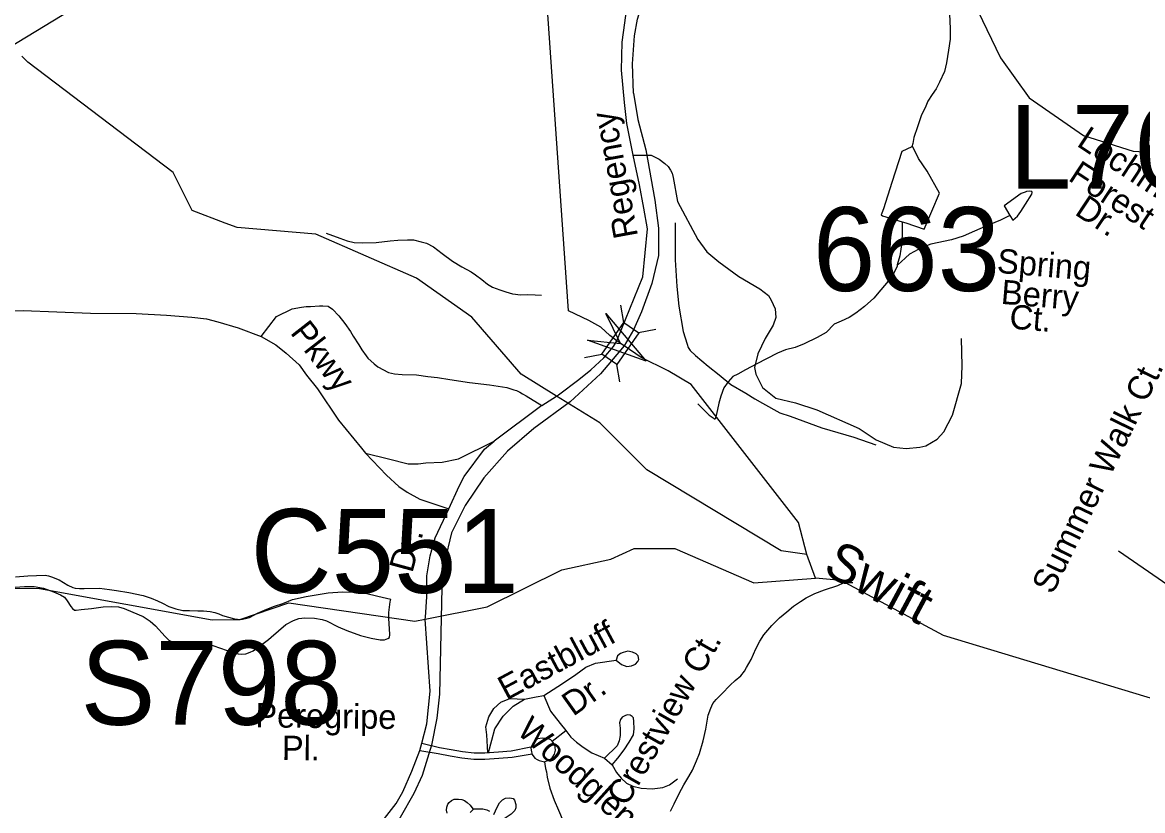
# Model space of a CAD drawing. Extents: x 2001466 to 2224147, y 644118 to 847247.
# Drawn here: x 2059988 to 2064366, y 718848 to 721930 of the extents above; entities that cross this region are included whole.
import ezdxf

# ---------------------------------------------------------------- set-up
doc = ezdxf.new("R2010")
doc.units = 0
for name, color, linetype in [('Exist Hydrographic Creek Single Shore', 7, 'Continuous'), ('Exist Hydrographic Creek Single Shore Label', 7, 'Continuous'), ('Exist Hydrographic Misc Water Feature', 7, 'Continuous'), ('Exist Road Non-System Type 51', 7, 'Continuous'), ('Exist Road Non-System Type 51 Label', 7, 'Continuous'), ('Exist Road Primary Interstate Structure Cantilever Sign Number Label', 7, 'Continuous'), ('Exist Road Primary Interstate Structure Ovrhead Sign Number Label', 7, 'Continuous'), ('Exist Road Secondary Structure Culvert Number Label', 7, 'Continuous'), ('Exist Road Secondary Structure Standard Bridge Attributed CELL', 7, 'Continuous'), ('Exist Road Secondary Structure Standard Bridge CELL', 7, 'Continuous'), ('Exist Road Secondary Structure Standard Bridge Number Label', 7, 'Continuous'), ('Exist Utilities Electrical Transmission Line', 7, 'Continuous')]:
    doc.layers.add(name, color=color, linetype=linetype)

msp = doc.modelspace()

# ---------------------------------------------------------------- linework, layer by layer
at = {"layer": 'Exist Hydrographic Creek Single Shore'}
for points in [[(2062311.5, 720684.9), (2062284.1, 720706.2), (2062248.7, 720738.7), (2062202, 720764.1), (2062122.9, 720801.6), (2062041.9, 721962.7), (2061891.8, 722146.2), (2061533.7, 722741.2)], [(2060780.7, 721145.3), (2060651.8, 721193.8), (2060576.8, 721342.9), (2060009.8, 721774.5), (2059986.1, 721798.2)], [(2062076, 720468.3), (2061936.9, 720554), (2061743.9, 720777.8), (2061527.8, 720929.9), (2061134.9, 721101.9), (2060827, 721127.9), (2060780.7, 721145.3)], [(2063053.8, 719848.8), (2063020.8, 719974.2), (2062601.5, 720513.4), (2062512.3, 720567.2), (2062405.8, 720619), (2062339.9, 720665.6), (2062325.7, 720674.8), (2062311.5, 720684.9)], [(2063053.8, 719848.8), (2062953.8, 719864), (2062428.8, 720179.8), (2062244.9, 720364), (2062076, 720468.3)], [(2065048.6, 719127), (2065012.7, 719142.8), (2064654.9, 719209.2), (2063587.8, 719532.8), (2063187.7, 719747.7), (2063087.9, 719756.3)]]:
    msp.add_lwpolyline(points, dxfattribs=at)
at = {"layer": 'Exist Hydrographic Misc Water Feature'}
msp.add_line((2063087.9, 719756.3), (2063053.8, 719848.8), dxfattribs=at)
for points in [[(2063610.9, 721961.8), (2063613.2, 721905.9), (2063613.4, 721864.1), (2063607.7, 721821.9), (2063599.3, 721772.1), (2063591.5, 721738), (2063571.8, 721696), (2063559.7, 721669.8), (2063543.7, 721647.9), (2063525.9, 721621.8), (2063516, 721595.7), (2063501.9, 721567.8), (2063485.7, 721521.6), (2063471.9, 721479.9), (2063468, 721455.8), (2063464.3, 721443.7)], [(2063464.3, 721443.7), (2063424.4, 721425.5), (2063386.4, 721303.4), (2063352.6, 721201.5), (2063346.6, 721183.7), (2063344.6, 721177.5), (2063348.7, 721173.7), (2063426.8, 721149.7)], [(2063426.8, 721149.7), (2063440.5, 721145.6), (2063512.7, 721122), (2063572.6, 721261.8), (2063524.4, 721347.8), (2063490.2, 721397.6), (2063468, 721443.6), (2063464.3, 721443.7)], [(2063846.6, 721174.4), (2063858.4, 721156.4), (2063876.3, 721172.4), (2063890.4, 721190.5), (2063908.3, 721218.6), (2063932.5, 721258.8), (2063934.3, 721264.6), (2063932.3, 721268.5), (2063922, 721270.5), (2063912, 721268.8), (2063906.4, 721266.3), (2063890.6, 721260.7), (2063824.4, 721212.3), (2063846.6, 721174.4)], [(2063846.6, 721174.4), (2063810.5, 721156.4), (2063750.6, 721132.2), (2063708.6, 721114.2), (2063664.9, 721094.1), (2063618.7, 721080), (2063538.8, 721062.1), (2063510.7, 721051.8), (2063488.7, 721041.7), (2063474.6, 721033.7), (2063455.1, 721023.7), (2063438.7, 721009.9), (2063422.9, 720993.7), (2063411, 720983.7), (2063406.9, 720981.9)], [(2063426.8, 721149.7), (2063426.8, 721109.9), (2063425, 721069.6), (2063416.6, 721017.7), (2063406.9, 720981.9)], [(2061175.3, 721105.7), (2061228.9, 721085.8), (2061257, 721075.9), (2061284.8, 721069.6), (2061316.8, 721068), (2061371.2, 721069.9), (2061424.9, 721076), (2061455, 721077.9), (2061493.2, 721080.2), (2061517, 721080.2), (2061547.1, 721072.4), (2061567.4, 721066.1), (2061595.3, 721052.1), (2061629.1, 721026.3), (2061669.3, 720996.7), (2061705.2, 720974.6), (2061741.3, 720954.6), (2061759.3, 720942.9), (2061783.5, 720924.6), (2061805.3, 720906.7), (2061825.4, 720894.7), (2061853.4, 720884.8), (2061877.4, 720876.7), (2061903.5, 720869.1), (2061915.4, 720866.9), (2061933.4, 720865), (2061963.6, 720865.3), (2061991.7, 720865.1), (2062017.3, 720863.2)], [(2063406.9, 720981.9), (2063407.1, 720975.8), (2063391.1, 720945.7), (2063371, 720917.6), (2063343.4, 720883.7), (2063315.1, 720851.4), (2063279, 720819.5), (2063244.9, 720793.5), (2063219.5, 720775.5), (2063187.3, 720761.3), (2063161.1, 720749.4), (2063129.5, 720717.3), (2063093.4, 720697.2), (2063043.4, 720673.1), (2063007.5, 720659.1), (2062969.8, 720649), (2062939.6, 720637), (2062895.5, 720614.8), (2062857.8, 720594.6), (2062813.9, 720570.9), (2062784, 720554.7), (2062764.1, 720544.8), (2062745.8, 720524.8), (2062729.8, 720500.4), (2062717.7, 720468.6), (2062710.2, 720440.5), (2062704, 720416.8), (2062699.9, 720392.6), (2062696, 720378.6)], [(2062628.1, 720438.4), (2062671.8, 720394.5), (2062696, 720378.6)], [(2058198.6, 719805.3), (2058437.9, 720005.3), (2058637.8, 720057.1), (2058745.9, 720005.6), (2058929.8, 720015), (2059037.9, 719891.4), (2059054.9, 719782.8), (2059121.7, 719666.5), (2059196.8, 719599.4), (2059288.9, 719584.4), (2059546.8, 719608.7), (2059846.8, 719717.4), (2060054.7, 719716.5), (2060729.8, 719594.4), (2060837.8, 719595.4), (2061029.8, 719660.4), (2061521.9, 719588.1), (2061562.8, 719596.3)], [(2061562.8, 719596.3), (2061804.8, 719644.6), (2062095.8, 719789.6), (2062287.7, 719831.6), (2062378.8, 719872.4), (2062537.9, 719872.5), (2062845.9, 719738.2), (2063087.9, 719756.3)], [(2059961.8, 719761.6), (2060009.6, 719765.7), (2060077.7, 719768), (2060089.6, 719765.8), (2060101.7, 719761.9), (2060131.6, 719749.7), (2060165.7, 719729.9), (2060185.6, 719720), (2060193.8, 719717.9), (2060211.8, 719716), (2060230, 719716.1), (2060289.9, 719718), (2060328.1, 719712.2), (2060356, 719708.4), (2060403.7, 719700.3), (2060460.1, 719688.5), (2060491.9, 719678.4), (2060515.9, 719668.7), (2060535.8, 719658.8), (2060559.8, 719646.6), (2060587.9, 719636.7), (2060615.8, 719630.9), (2060641.8, 719631), (2060673.8, 719629), (2060695.7, 719628.9), (2060721.8, 719627), (2060739.8, 719623), (2060755.8, 719616.9), (2060769.7, 719611.2), (2060817.7, 719597.4), (2060841.9, 719595.3), (2060859.6, 719599.2), (2060875.6, 719603.2), (2060907.5, 719619.5), (2060943.8, 719635.5), (2060974, 719647.5), (2061005.8, 719657.7), (2061043.7, 719673.4), (2061097.6, 719685.5), (2061183.5, 719699.7), (2061239.5, 719703.8), (2061289.3, 719701.9), (2061329.5, 719698.3), (2061377.3, 719686.2), (2061427.6, 719674.5)], [(2059941.5, 719719.7), (2059995.9, 719723.6), (2060033.6, 719723.6), (2060070.1, 719717.6), (2060109.9, 719703.9), (2060137.6, 719692), (2060152.1, 719682.1), (2060163.8, 719668.1), (2060178, 719646.1), (2060183.9, 719637.9), (2060191.9, 719632.2), (2060197.9, 719632.2), (2060218.2, 719634), (2060257.9, 719638.1), (2060303.9, 719644.1), (2060337.9, 719646.2), (2060363.9, 719644.3), (2060385.9, 719638.5), (2060420.1, 719624.4), (2060460.1, 719606.6), (2060488, 719588.6), (2060507.9, 719570.5), (2060546, 719528.6), (2060560, 719514.8), (2060568.2, 719510.7), (2060586.2, 719506.7), (2060612.1, 719506.8), (2060635.8, 719508.9), (2060676, 719504.9), (2060731.8, 719493.2), (2060762.2, 719483.3), (2060806.2, 719467.3), (2060831.9, 719461.4), (2060846, 719459.2), (2060862, 719461.3), (2060878, 719467.4), (2060890.1, 719473.3), (2060909.8, 719487.3), (2060950, 719517.3), (2060960, 719525.5), (2061018.1, 719575.5), (2061047.8, 719591.7), (2061067.9, 719599.6), (2061092.1, 719601.6), (2061130, 719599.9), (2061160, 719595.8), (2061176, 719589.7), (2061221.7, 719566.2), (2061255.9, 719552.1), (2061310.1, 719532.1), (2061351.7, 719522.1), (2061385.9, 719516.1), (2061403.8, 719516.2), (2061416.1, 719520.5), (2061422.2, 719524.4), (2061423.7, 719536.3), (2061420, 719600.2), (2061419.8, 719622.5), (2061425.5, 719664.2), (2061427.6, 719674.5)], [(2062520.9, 718846.3), (2062535, 718874.6), (2062554.7, 718914.6), (2062572.4, 718948.4), (2062592.7, 718980.7), (2062606.6, 719006.5), (2062622.4, 719042.7), (2062634.5, 719070.9), (2062648.2, 719120.7), (2062658.5, 719166.6), (2062668.3, 719220.7), (2062678.2, 719248.8), (2062686.2, 719266.6), (2062699.9, 719282.8), (2062721.8, 719305), (2062753.8, 719338.7), (2062773.9, 719356.8), (2062796.1, 719374.9), (2062810, 719393.1), (2062818, 719406.9), (2062836.1, 719439), (2062853.7, 719481), (2062869.7, 719511), (2062885.7, 719534.9), (2062917.5, 719571.1), (2062947.2, 719601.1), (2062975.5, 719625.2), (2063001.1, 719647.2), (2063029.2, 719665.3), (2063051.2, 719679.4), (2063085.2, 719697.3), (2063123.3, 719711.5), (2063175.2, 719727.5), (2063199.4, 719739.7)], [(2063199.4, 719739.7), (2063203.1, 719739.5), (2063233.4, 719739.8)]]:
    msp.add_lwpolyline(points, dxfattribs=at)
at = {"layer": 'Exist Road Non-System Type 51'}
for p, q in [((2062017.5, 720432), (2062076, 720468.3)), ((2062017.5, 720432), (2061831.3, 720293.1)), ((2064271.3, 719864), (2064819.8, 719485.1)), ((2061549.5, 719111.2), (2061569, 719186.7)), ((2062058.8, 719119.9), (2062112.4, 719161.2)), ((2061540.9, 719083.5), (2061549.5, 719111.2)), ((2062262.4, 719052.5), (2062293.1, 719026.9))]:
    msp.add_line(p, q, dxfattribs=at)
for points in [[(2062376.9, 721653.1), (2062371.9, 721767.3), (2062380.1, 721877.2), (2062391.7, 721942.4), (2062409.7, 722001.6), (2062442.6, 722059.2), (2062464, 722103.7), (2062483.8, 722136.6), (2062506.8, 722171.2), (2062549.5, 722228.7), (2062579.3, 722271.6), (2062615.6, 722311.1), (2062653.5, 722350.6), (2062700.9, 722398), (2062757.7, 722462.7), (2062790.8, 722500.6), (2062827.1, 722541.7), (2062860.3, 722581.1), (2062885.5, 722622.2), (2062920.2, 722679), (2062955.4, 722729.4), (2062984.2, 722790.6), (2062998.5, 722828.3), (2063007.5, 722858.9)], [(2063760.5, 722414.4), (2063721.4, 722284.6), (2063701.5, 722129.9), (2063721.4, 721975.2), (2063811.1, 721791.5), (2063922.5, 721634.5), (2064135.2, 721487.7), (2064328.3, 721426.6), (2064418.8, 721421.7)], [(2062340.7, 721617.2), (2062329.2, 721742.6), (2062332.5, 721852.6), (2062351.4, 721994.6), (2062353.8, 722009.5)], [(2062376.9, 721653.1), (2062393.3, 721550.1), (2062424.5, 721431.6)], [(2062374.6, 721411.3), (2062350, 721534.7), (2062340.7, 721617.2)], [(2062424.5, 721431.6), (2062459.1, 721235.1), (2062473.9, 721124.8), (2062473.9, 721017.9), (2062447.4, 720909.2), (2062407.9, 720798.6), (2062376.9, 720727.6), (2062339.9, 720665.6), (2062246.9, 720556.1), (2062128.5, 720445.8), (2061987.1, 720342.2), (2061883.5, 720253.3), (2061791.4, 720149.6), (2061719, 720041), (2061665.7, 719934.4), (2061637.8, 719819.2), (2061627.9, 719718.8), (2061618.1, 719303.1), (2061608.2, 719209.3), (2061586.8, 719104)], [(2062311.5, 720684.9), (2062413.4, 720935.5), (2062431, 721122.3), (2062416.9, 721203.4), (2062399.3, 721295), (2062374.6, 721411.3)], [(2062374.6, 721411.3), (2062412.1, 721411.1), (2062445.1, 721410.7), (2062477.2, 721394.8), (2062499.2, 721378.8), (2062511.2, 721366.9), (2062521.1, 721352.7), (2062527.3, 721341), (2062531.3, 721322.9), (2062548.6, 721229.2), (2062627.1, 721081.6), (2062663.3, 721032.4), (2062709.8, 720993.6), (2062787.4, 720936.8), (2062870.1, 720887.6), (2062903.7, 720861.8), (2062914, 720843.7), (2062929.6, 720810), (2062932.1, 720776.4), (2062921.8, 720745.4), (2062890.8, 720693.7), (2062862.3, 720634.2), (2062849.4, 720579.9), (2062854.6, 720554), (2062880.4, 720502.3), (2062932.1, 720460.9), (2063009.7, 720442.8), (2063092.4, 720414.4), (2063257.9, 720342), (2063325.1, 720298), (2063392.4, 720269.6), (2063441.5, 720264.4), (2063495.8, 720269.6), (2063519, 720274.7), (2063563, 720300.6), (2063588.8, 720329), (2063622.5, 720393.7), (2063658.7, 720517.8), (2063661.2, 720587.6), (2063658.7, 720693.7)], [(2062539.6, 721146.2), (2062539.7, 721001), (2062546, 720897), (2062553.4, 720820.1), (2062570.2, 720721.1), (2062586.4, 720671.2), (2062590.3, 720659.1), (2062598.3, 720647.2), (2062618.5, 720627.1), (2062668.4, 720585.3), (2062710.5, 720551.3), (2062756.6, 720513.5), (2062814.7, 720479.5), (2062850.6, 720457.6), (2062880.7, 720441.6), (2062948.7, 720403.8), (2062988.6, 720389.8), (2063112.7, 720344.1), (2063236.8, 720308.3), (2063322.8, 720278.4)], [(2058281.8, 719881.4), (2058317.6, 720070.6), (2058392.3, 720215.3), (2058481.7, 720348.6), (2058590.5, 720457.5), (2058714.9, 720570.3), (2058947.4, 720740.9), (2059142.2, 720797.9), (2059434.9, 720808.6), (2059823.4, 720798.1), (2059991.4, 720803.3), (2060253.9, 720792.8), (2060432.6, 720791.5), (2060551.6, 720784.9), (2060650.7, 720776.8), (2060707.6, 720770.3), (2060751.5, 720758.9), (2060831.1, 720736.1), (2060921.7, 720701.8)], [(2060921.7, 720701.8), (2060981.8, 720779.4), (2061041.9, 720809.5), (2061079.4, 720817), (2061096.9, 720819.5), (2061114.4, 720819.5), (2061149.4, 720822), (2061162, 720822), (2061183.2, 720820.7), (2061200.2, 720808.9), (2061224.5, 720783), (2061248.4, 720752.7), (2061270.6, 720721), (2061280.6, 720703), (2061302.7, 720669), (2061314.7, 720649.1), (2061331.2, 720625.8), (2061338.7, 720617), (2061362.8, 720595.1), (2061376.8, 720583.2), (2061418.7, 720561.2), (2061442.8, 720555.3), (2061472.8, 720553.3), (2061528.7, 720551.3), (2061572.8, 720545.4), (2061610.7, 720541.5), (2061658.8, 720533.7), (2061735.5, 720522.1), (2061813.1, 720513.2), (2061846.8, 720507.9), (2061880.7, 720502), (2061908.6, 720493.6), (2061918.5, 720490), (2061931.8, 720483.7), (2061942.8, 720478.1), (2061956.9, 720470.2), (2062017.5, 720432)], [(2060921.7, 720701.8), (2060978.9, 720669.5), (2061019.5, 720637), (2061069.9, 720591.5), (2061098.9, 720550.7), (2061141, 720496.8), (2061223.1, 720375), (2061313.3, 720265.1), (2061329.3, 720245.2)], [(2062076, 720468.3), (2062083.8, 720473.1), (2062163.3, 720533), (2062209.1, 720571.8), (2062260.5, 720618.4), (2062298.3, 720662.6), (2062311.5, 720684.9)], [(2061329.3, 720245.2), (2061419.4, 720223.4), (2061495.4, 720203.4), (2061535.4, 720203.4), (2061565.3, 720207.6), (2061629.2, 720211), (2061692.4, 720223.6), (2061831.3, 720293.1)], [(2061654.5, 720027.8), (2061695.5, 720116.2), (2061714.5, 720154.1), (2061793.4, 720261.5), (2061831.3, 720293.1)], [(2061329.3, 720245.2), (2061411.5, 720159.3), (2061459.6, 720115.3), (2061491.6, 720093.5), (2061541.6, 720065.5), (2061654.5, 720027.8)], [(2061562.8, 719596.3), (2061563, 719604.6), (2061569.3, 719683.6), (2061569.3, 719765.7), (2061581.9, 719844.6), (2061600.8, 719914.1), (2061654.5, 720027.8)], [(2061569, 719186.7), (2061581.4, 719314.3), (2061562.8, 719596.3)], [(2062309.1, 719436.5), (2062329.4, 719419), (2062349.7, 719411.6), (2062368.3, 719413.7), (2062383.5, 719420.6), (2062393.4, 719430.9), (2062397, 719439.4), (2062394.8, 719452.6), (2062386.9, 719460.3), (2062372.2, 719467.6), (2062354.6, 719470.7), (2062336.1, 719466.3), (2062325.3, 719461.9), (2062313.9, 719453.4), (2062309.1, 719436.5)], [(2062025.8, 719298.3), (2062098.4, 719344.4), (2062151.5, 719379.8), (2062190.4, 719408.2), (2062227.6, 719424.1), (2062309.1, 719436.5)], [(2061807.5, 719073.7), (2061802.7, 719144.2), (2061799.2, 719176.1), (2061811.6, 719215.1), (2061831, 719247), (2061857.6, 719271.8), (2061893, 719285.9), (2061949.7, 719284.2)], [(2061810.2, 719074.9), (2061822.2, 719122.9), (2061834.6, 719167.2), (2061866.5, 719216.8), (2061905.4, 719255.8), (2061949.7, 719284.2), (2061995.7, 719293), (2062025.8, 719298.3)], [(2062025.8, 719298.3), (2062052.3, 719236.3), (2062089.5, 719188), (2062112.4, 719161.2)], [(2062293.1, 719026.9), (2062315.6, 719053.5), (2062339.2, 719085.3), (2062359.7, 719115), (2062376.1, 719143.7), (2062379.2, 719168.3), (2062378.1, 719195.9), (2062376.1, 719210.3), (2062371, 719216.4), (2062362.8, 719220.5), (2062351.5, 719222.6), (2062342.3, 719218.5), (2062332, 719213.3), (2062324.9, 719204.1), (2062321.8, 719190.8), (2062323.8, 719170.3), (2062323.8, 719141.6), (2062320.8, 719120.1), (2062312.6, 719101.7), (2062262.4, 719052.5)], [(2062112.4, 719161.2), (2062132, 719135.3), (2062153.3, 719115.9), (2062179.8, 719096.4), (2062213.2, 719074), (2062262.4, 719052.5)], [(2061586.8, 719104), (2061550.6, 718985.8), (2061517.7, 718915), (2061465.1, 718821.2), (2061410.8, 718745.5), (2061308.9, 718648.4), (2061226.6, 718585.9), (2061118.1, 718534.9), (2061019.3, 718497.1)], [(2061549.5, 719111.2), (2061618.7, 719095.3), (2061664.2, 719086.6), (2061708.6, 719078.9), (2061754.1, 719074.3), (2061795, 719073.8), (2061848.1, 719077.4), (2061898.2, 719082), (2061974.5, 719097.4)], [(2062058.8, 719119.9), (2062052.8, 719124.5), (2062043.6, 719128.6), (2062020.5, 719131.8), (2062001, 719128.3), (2061990.4, 719119.4), (2061986.8, 719114.1), (2061979.9, 719104.8), (2061975, 719091.7)], [(2062028.6, 719039), (2062052, 719049.2), (2062058, 719054.3), (2062061.4, 719058.1), (2062067.3, 719068.3), (2062071.6, 719084.1), (2062068.6, 719104.5), (2062058.8, 719119.9)], [(2061000, 718544.8), (2061077, 718569.5), (2061118.1, 718589.2), (2061188.8, 718620.5), (2061252, 718662.7), (2061327.8, 718722.7), (2061362.5, 718765.4), (2061394.1, 718804.8), (2061448.7, 718875.5), (2061475, 718921.6), (2061510.1, 719002.2), (2061540.9, 719083.5)], [(2061540.9, 719083.5), (2061613.5, 719071.1), (2061659.8, 719062.2), (2061705.3, 719054.4), (2061752.7, 719049.6), (2061795.7, 719049.1), (2061850.1, 719052.7), (2061902.3, 719057.5), (2061980.3, 719069.7)], [(2061975, 719091.7), (2061978, 719077.3), (2061980.9, 719067.6)], [(2061980.9, 719067.6), (2061991.2, 719053.2), (2061999.4, 719047.5), (2062007.5, 719044), (2062028.6, 719039)], [(2062028.6, 719039), (2062030.4, 719030.1), (2062032.2, 719012.4), (2062035.7, 719000), (2062039.2, 718978.7), (2062049.9, 718936.2), (2062065.8, 718888.4), (2062083.5, 718849.4), (2062101.2, 718806.9)], [(2062293.1, 719026.9), (2062310.5, 718997.2), (2062327.9, 718974.6), (2062349.4, 718955.2), (2062374, 718943.9), (2062406.8, 718935.7), (2062448.8, 718933.6), (2062490.8, 718938.8), (2062517.4, 718949), (2062548.2, 718972.6)], [(2061647.9, 718838.5), (2061645.3, 718849.5), (2061646.6, 718861.8), (2061651.1, 718872.8), (2061656.3, 718879.9), (2061665.4, 718887), (2061675.1, 718892.2), (2061691.9, 718892.8), (2061704.8, 718891.5), (2061716.4, 718887), (2061726.8, 718879.9), (2061738.4, 718868.9), (2061748.7, 718854.7), (2061786.9, 718854.7), (2061803.7, 718851.4), (2061813.4, 718846.2)], [(2061830.2, 718833.3), (2061843.1, 718861.8), (2061852.8, 718878.6), (2061863.8, 718890.2), (2061876.7, 718896.7), (2061893.5, 718898), (2061905.8, 718895.4), (2061911.6, 718888.3), (2061916.2, 718871.5), (2061916.8, 718859.2), (2061912.9, 718848.2), (2061898.7, 718834.6), (2061874.8, 718818.4), (2061858, 718806.2)], [(2061749.4, 718852.1), (2061737.8, 718840.4)]]:
    msp.add_lwpolyline(points, dxfattribs=at)
at = {"layer": 'Exist Road Secondary Structure Standard Bridge Attributed CELL'}
msp.add_lwpolyline([(2062268.6, 720791.5), (2062425.7, 720605.1), (2062196.4, 720688), (2062325.7, 720674.8)], close=True, dxfattribs=at)
at = {"layer": 'Exist Road Secondary Structure Standard Bridge CELL'}
for p, q in [((2062338.7, 720756.6), (2062326.2, 720824.4)), ((2062395.5, 720717.4), (2062463.3, 720729.9)), ((2062184.8, 720619.9), (2062252.7, 720632.3)), ((2062323.3, 720524.4), (2062310.8, 720592.3))]:
    msp.add_line(p, q, dxfattribs=at)
msp.add_lwpolyline([(2062252.7, 720632.3), (2062338.4, 720756.8), (2062396.5, 720716.7), (2062310.8, 720592.3)], close=True, dxfattribs=at)
at = {"layer": 'Exist Utilities Electrical Transmission Line'}
msp.add_lwpolyline([(2058556.3, 720993.3), (2067077.8, 726174), (2074253.4, 730485.2)], dxfattribs=at)

# ---------------------------------------------------------------- texts
at = {"layer": 'Exist Hydrographic Creek Single Shore Label'}
msp.add_text('Swift', height=150, rotation=331.757, dxfattribs=at).set_placement((2063111.1, 719778.5))
at = {"layer": 'Exist Road Non-System Type 51 Label'}
for s, rotation, p in [('Regency', 100.3967, (2062394.3, 721094.4)), ('Lochmere', 326.6484, (2064104.2, 721449.3)), ('Forest', 326.6484, (2064070.9, 721315)), ('Dr.', 326.6484, (2064096.2, 721181)), ('Spring', 355.2012, (2063794.5, 720951.2)), ('Berry', 355.2012, (2063809.9, 720829.7)), ('Ct.', 355.2012, (2063842.9, 720733.3)), ('Pkwy', 308.0161, (2061032, 720716.2)), ('Summer Walk Ct.', 64.0354, (2064014.2, 719689.4)), ('Dr.', 74.7525, (2061511.7, 719774.1)), ('Eastbluff', 28.2152, (2061879.8, 719277.2)), ('Crestview Ct.', 60.2609, (2062348.7, 718860.1)), ('Dr.', 35.3232, (2062140.5, 719214.2)), ('Peregripe', 359.2827, (2060898.3, 719173.8)), ('Woodglen Dr.', 317.8569, (2061916, 719152.9)), ('Pl.', 359.2827, (2061001.9, 719046.1))]:
    msp.add_text(s, height=95, rotation=rotation, dxfattribs=at).set_placement(p)
at = {"layer": 'Exist Road Primary Interstate Structure Cantilever Sign Number Label'}
msp.add_text('L765', height=328.08, dxfattribs=at).set_placement((2063843.7, 721279.4))
at = {"layer": 'Exist Road Primary Interstate Structure Ovrhead Sign Number Label'}
msp.add_text('S798', height=328.08, dxfattribs=at).set_placement((2060215.3, 719183.5))
at = {"layer": 'Exist Road Secondary Structure Culvert Number Label'}
msp.add_text('C551', height=328.08, dxfattribs=at).set_placement((2060879.9, 719699.4))
at = {"layer": 'Exist Road Secondary Structure Standard Bridge Number Label'}
msp.add_text('663', height=328.08, dxfattribs=at).set_placement((2063077.1, 720879.7))

doc.saveas('drawing.dxf')
